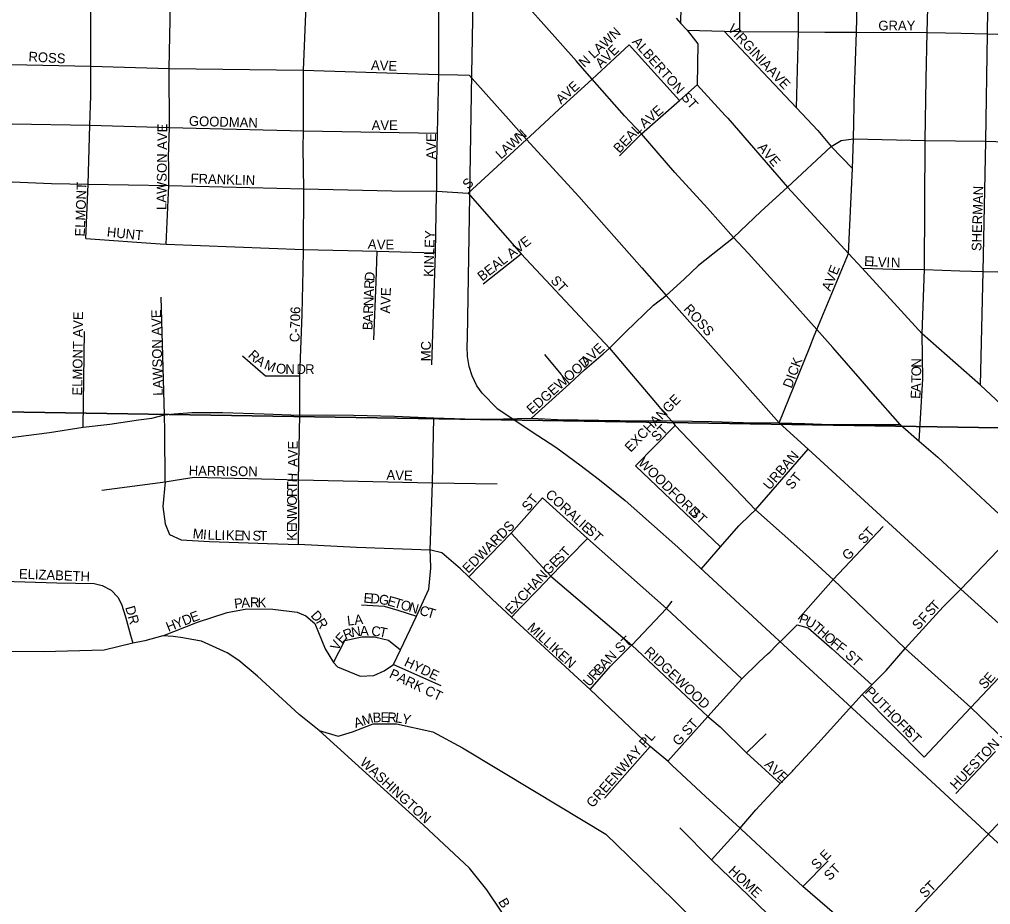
# Model space of a CAD drawing. Extents: x 1310247 to 1552180, y 377264 to 706493.
# Drawn here: x 1378076 to 1383052, y 516741 to 521275 of the extents above; entities that cross this region are included whole.
import ezdxf

# ---------------------------------------------------------------- set-up
doc = ezdxf.new("R2010")
doc.units = 0
for name, color, linetype in [('GM_X_City_Street', 7, 'Continuous'), ('GM_X_City_Street_Text', 7, 'Continuous'), ('GM_X_Rail_Line', 7, 'Continuous'), ('GM_X_Section', 7, 'Continuous'), ('GM_X_State_Route', 7, 'Continuous')]:
    doc.layers.add(name, color=color, linetype=linetype)

msp = doc.modelspace()

# ---------------------------------------------------------------- linework, layer by layer
at = {"layer": 'GM_X_City_Street'}
for points in [[(1382323, 520076.8), (1382344.1, 520511.3), (1382350.1, 520663.1), (1382353.7, 520916.2), (1382364.4, 521209.2), (1382377.8, 521783.7), (1382357.4, 521951.3), (1382317.9, 522263.5), (1382275.5, 522443.7), (1382166.8, 522909.4), (1382146.1, 523004.8)], [(1381767.6, 521213.2), (1381768.2, 521422), (1381774, 521561.1), (1381767, 521794.7), (1381737, 522141.9), (1381685.8, 522367), (1381627, 522593.4), (1381593.7, 522729), (1381583.3, 522828.2), (1381615.8, 522928.6)], [(1382057.4, 520822.4), (1382067, 521211.9), (1382067.3, 521447.9), (1382068.9, 521609.7), (1382065.9, 521785.4), (1382018.4, 522204.5), (1381957, 522503.9), (1381909.6, 522704.7), (1381867.7, 522836.6)], [(1381464.5, 521254.1), (1381472.2, 521608.4), (1381469.6, 521801.6), (1381438.9, 522070.2), (1381391.6, 522296.6), (1381291.8, 522708.5)], [(1382686.2, 519115.5), (1382703.8, 519433.5), (1382701.5, 519665), (1382712.8, 519994.3), (1382716.6, 520654.5), (1382721.7, 520968.8), (1382727.4, 521207.4), (1382736.4, 521589.3), (1382740.2, 521750.7), (1382721.9, 521869.4), (1382701.5, 521933.3), (1382589.7, 522419.8), (1382574.1, 522473)], [(1378441.6, 520892.6), (1378442.2, 521035.3), (1378442.4, 521367.8), (1378447.6, 521703.2), (1378448.9, 521867.6)], [(1380213.7, 520381.1), (1380214, 520395.3), (1380214.9, 520542), (1380218.9, 520692.3), (1380224.4, 520992.1), (1380224.4, 521326.2), (1380222.3, 521642.1), (1380228, 521846.3), (1380228.5, 521858.3)], [(1383000.6, 519401.5), (1383013.6, 519984.6), (1383027.4, 520651.2), (1383035.6, 521201.6), (1383041.2, 521577.8), (1383045.8, 521882.7), (1383045.9, 521887.5)], [(1378840.9, 520525.8), (1378840.6, 520569.5), (1378844.2, 520721.5), (1378843.8, 521024.2), (1378850.4, 521357.2), (1378859.3, 521688.7)], [(1379513.3, 519247.5), (1379512.7, 519449.6), (1379524.2, 519765.1), (1379529.5, 519990.9), (1379532.2, 520096.7), (1379533.1, 520406.9), (1379529.5, 520615.8), (1379532.1, 520703.9), (1379530.9, 521014.4), (1379545.2, 521346.1), (1379543.5, 521673.8), (1379622.4, 521671.2)], [(1381441.6, 521280.7), (1381464.5, 521254.1), (1381497.4, 521220.5), (1381551.5, 521150.5), (1381548.9, 520940.1), (1381692.4, 520783.1)], [(1381497.4, 521220.5), (1381687.1, 521214.4), (1381767.6, 521213.2), (1382067, 521211.9), (1382201.9, 521210), (1382364.4, 521209.2), (1382727.4, 521207.4), (1382821.5, 521206)], [(1381687.1, 521214.4), (1382057.4, 520822.4), (1382167.2, 520706.6), (1382234.2, 520624.9), (1382344.1, 520511.3)], [(1382821.5, 521206), (1382900.4, 521204.9), (1383035.6, 521201.6), (1383194.6, 521195.3), (1383341.7, 521190.1), (1383633.7, 521181.2), (1383932.9, 521178), (1384266.9, 521170.5), (1384618.3, 521162), (1384957.5, 521152.3), (1385032.4, 521158.8), (1385115.7, 521182.3), (1385173.4, 521201.5), (1385239.7, 521207.9), (1385293.1, 521204.7), (1385577.3, 521197.2)], [(1381010, 520969.7), (1381200.6, 521145.5)], [(1381200.6, 521145.5), (1381458.7, 520859.5)], [(1378031.9, 521044.6), (1378442.2, 521035.3), (1378843.8, 521024.2), (1379530.9, 521014.4), (1380224.4, 520992.1), (1380321.8, 520991), (1380380.4, 520989.9), (1380582.6, 520763.7), (1380673.6, 520660.1), (1380942, 520367.8), (1381264.7, 520003.3), (1381389.1, 519861.1)], [(1380692.4, 520677.4), (1380839.8, 520813.1), (1381010, 520969.7)], [(1381151.1, 520576.1), (1381262.7, 520688.7), (1381458.7, 520859.5), (1381548.9, 520940.1)], [(1378417.2, 520152.7), (1378428.2, 520430.9), (1378437.4, 520733.9), (1378441.5, 520884.2), (1378441.6, 520892.6)], [(1381692.4, 520783.1), (1381705, 520769.3), (1382011.3, 520416.6)], [(1378039.8, 520740.2), (1378437.4, 520733.9), (1378844.2, 520721.5), (1379532.1, 520703.9), (1380218.9, 520692.3)], [(1380374.8, 520385), (1380673.6, 520660.1), (1380692.4, 520677.4)], [(1381734, 520158), (1381875.3, 520290.4), (1382011.3, 520416.6), (1382234.2, 520624.9), (1382285.7, 520655.7), (1382350.1, 520663.1), (1382716.6, 520654.5)], [(1382716.6, 520654.5), (1383027.4, 520651.2), (1383332.3, 520640.6), (1383646.6, 520635.2), (1383773.7, 520625.6), (1383923.6, 520622.4), (1384092.1, 520617), (1384249.2, 520612.8)], [(1378827.3, 520123.3), (1378841.5, 520424.6), (1378840.9, 520525.8)], [(1378038.9, 520443.3), (1378239.8, 520434.4), (1378428.2, 520430.9), (1378841.5, 520424.6), (1379533.1, 520406.9), (1379984.6, 520397.1), (1380214, 520395.3), (1380374.8, 520385), (1380646, 520074.4), (1381098.9, 519590.5), (1381353.7, 519290.8), (1381359.6, 519283.9)], [(1382323, 520076.8), (1382011.3, 520416.6)], [(1380189, 519506), (1380208.7, 520079.8), (1380213.7, 520381.1)], [(1378417.2, 520152.7), (1378796.6, 520125.5)], [(1381555.9, 520016.1), (1381734, 520158)], [(1378796.6, 520125.5), (1378827.3, 520123.3), (1379532.2, 520096.7), (1379909.1, 520088.7), (1380208.7, 520079.8)], [(1379891.3, 519634.4), (1379904.7, 519930.4), (1379909.1, 520088.7)], [(1380451.3, 519920.6), (1380646, 520074.4)], [(1382161.7, 519686.7), (1382323, 520076.8)], [(1382701.5, 519665), (1382393.3, 520000.1), (1382323, 520076.8)], [(1381066.7, 519562.8), (1381098.9, 519590.5), (1381183.1, 519674.6), (1381325.6, 519812.2), (1381389.1, 519861.1), (1381481.1, 519943.8), (1381554.9, 520015.3), (1381555.9, 520016.1)], [(1382393.3, 520000.1), (1382553, 519996.1), (1382712.8, 519994.3), (1382893.9, 519987.4), (1383013.6, 519984.6), (1383314.6, 519976.8), (1383617.2, 519974.6), (1383912.8, 519970.6), (1384041.3, 519967.8), (1384245.5, 519963.9), (1384598.6, 519958.3), (1384944.6, 519946.5), (1385282.6, 519950)], [(1378819, 519249.4), (1378802.2, 519853.2)], [(1381389.1, 519861.1), (1381969.3, 519208)], [(1382060.1, 516033.9), (1382104.8, 516087.7), (1382315, 516321.7), (1382476.1, 516500), (1383317.1, 517397.1), (1383393, 517472.9), (1383606.1, 517698.8), (1383843.4, 517960.5), (1383892.2, 518012.4), (1384168.5, 518323.6), (1384445.5, 518623.4), (1384723.7, 518917.2), (1384754.5, 518954.7), (1384802.6, 519010.1), (1384870.3, 519081.1), (1384934.9, 519151), (1384963.2, 519241.2), (1384975.5, 519304.9), (1385003.5, 519439.2), (1385040.1, 519628), (1385030.1, 519668.9), (1385010.2, 519743.5), (1384968.2, 519815.7), (1384966.2, 519820.9)], [(1378402.4, 519186.9), (1378410.1, 519677)], [(1381969.3, 519208), (1382125.2, 519597.1), (1382148.2, 519654.1), (1382161.7, 519686.7)], [(1384751.5, 517766.8), (1384470.2, 518043.9), (1384168.5, 518323.6), (1383963.8, 518511), (1383798.2, 518663.8), (1383682.7, 518766.6), (1383464, 518968.7), (1383374.4, 519053.2), (1383261.4, 519157), (1383000.6, 519401.5), (1382701.5, 519665)], [(1379219.2, 519551.8), (1379337.5, 519449.6), (1379512.7, 519449.6)], [(1380699.3, 519231.8), (1380893.6, 519408.3), (1380971.5, 519481), (1381066.7, 519562.8)], [(1380767.1, 519558.5), (1380850.5, 519457.9), (1380893.6, 519408.3)], [(1381359.6, 519283.9), (1381416.3, 519219), (1381435, 519195.1), (1381847.8, 518763.2), (1382104.7, 518534.3), (1382228.5, 518422.2)], [(1378823.4, 518906.8), (1378821.6, 519164.8), (1378819, 519249.4)], [(1379506.7, 518603.8), (1379508.4, 518710.5), (1379506.2, 518916), (1379513.3, 519247.5)], [(1380182.3, 518520.8), (1380181.1, 518557.3), (1380191.9, 518901), (1380199, 519234.4)], [(1381969.3, 519208), (1382117.2, 519074.1), (1382899.1, 518356.7), (1383235.2, 518052.6), (1383413.6, 517887.1), (1383606.1, 517698.8), (1383885.3, 517456), (1384202.2, 517170.1), (1384268.7, 517164.4), (1384309.3, 517168.7), (1384315.3, 517171)], [(1381232.3, 518987.6), (1381435, 519195.1)], [(1381820.3, 518737.2), (1381847.8, 518763.2), (1382117.2, 519074.1)], [(1381232.3, 518987.6), (1381667.2, 518573)], [(1378499.2, 518863.8), (1378823.4, 518906.8), (1378874.3, 518914.9)], [(1378823.4, 518906.8), (1378810.6, 518780), (1378822.1, 518692.2), (1378845.2, 518637.3), (1378905, 518609.4), (1379049.6, 518600.7), (1379346.5, 518590.1), (1379506.5, 518585.2)], [(1378874.3, 518914.9), (1378970.6, 518930.3), (1379384.1, 518920.7), (1379506.2, 518916), (1380191.9, 518901), (1380523.5, 518896.8)], [(1380378, 518419.3), (1380595.9, 518644.2), (1380755.6, 518824)], [(1380755.6, 518824), (1380986.1, 518616.4), (1381390.9, 518257.3), (1381777, 517897.7)], [(1381568.8, 518459.7), (1381667.2, 518573), (1381761.4, 518681.3), (1381820.3, 518737.2)], [(1382066.3, 518203.1), (1382245.7, 518406.7), (1382501, 518676.9)], [(1382810.4, 518267.3), (1382899.1, 518356.7), (1383164.6, 518633.9), (1383187.5, 518659.6)], [(1380595.9, 518644.2), (1380799.3, 518422.6), (1381214, 518070.6), (1381603.4, 517704.1), (1381613.5, 517695.6)], [(1380731.8, 518352.8), (1380799.3, 518422.6), (1380968.3, 518597.1), (1380986.1, 518616.4)], [(1380184.7, 518556.4), (1380181.1, 518557.3), (1379803.3, 518569.8), (1379506.5, 518585.2), (1379506.7, 518603.8)], [(1381420.7, 517454), (1381397.5, 517475.5), (1381307.9, 517551.5), (1380999.5, 517842.9), (1380596.7, 518213.3), (1380498.1, 518305.7), (1380378, 518419.3), (1380335.4, 518460.9), (1380239.9, 518542.9), (1380184.7, 518556.4)], [(1378810.4, 518117.4), (1378988.8, 518187.9), (1379139.9, 518237.7), (1379241.1, 518256.5), (1379373.8, 518254.6), (1379498.6, 518238.9), (1379542.8, 518220.2), (1379588.9, 518180.4), (1379642.9, 518051.9), (1379684.7, 517981.3), (1379705.5, 517958.7), (1379822.3, 517910.6), (1379892.5, 517913.7), (1379945.6, 517938.7), (1379993.3, 517970.9), (1380028.4, 518045.8), (1380110.8, 518218), (1380174.4, 518356.8), (1380184.1, 518464.8), (1380182.3, 518520.8)], [(1377482.2, 518421.8), (1377736.3, 518412.8), (1377937.6, 518400), (1378267, 518388.8), (1378458.9, 518385.8), (1378500.1, 518376.1), (1378546.6, 518352.1), (1378579.6, 518315.3), (1378598.3, 518279.4), (1378619.3, 518214.2), (1378644.8, 518121.2), (1378657.5, 518080)], [(1382228.5, 518422.2), (1382245.7, 518406.7), (1382614.3, 518052.3), (1382950.7, 517750), (1383127.5, 517579.2), (1383317.1, 517397.1), (1383595.4, 517153.9), (1383910.9, 516854.2), (1384062, 516718.5)], [(1380664.2, 518283.1), (1380717.2, 518337.7), (1380731.8, 518352.8)], [(1382712, 517495.9), (1382950.7, 517750), (1383235.2, 518052.6), (1383519.5, 518353.3)], [(1379828.4, 518275.9), (1379944, 518269.1), (1380014.4, 518249.8), (1380110.8, 518218)], [(1380596.7, 518213.3), (1380645.4, 518263.7), (1380664.2, 518283.1)], [(1381212.6, 518069.2), (1381214, 518070.6), (1381390.9, 518257.3), (1381421, 518295.9)], [(1382490.5, 517914.7), (1382516.1, 517940.7), (1382614.3, 518052.3), (1382789.3, 518246), (1382810.4, 518267.3)], [(1381990.5, 518104.1), (1382060.9, 518173.7)], [(1382060.9, 518173.7), (1382118, 518159.4), (1382240.3, 518050.5), (1382443.9, 517867.5)], [(1380604.9, 516448.8), (1380604.9, 516452.3), (1380605.1, 516494), (1380593, 516570.6), (1380548.2, 516702), (1380471.4, 516817.2), (1380382.4, 516927.3), (1380145.9, 517147.7), (1379611.3, 517632.8), (1379509.2, 517714.6), (1379296.2, 517910.5), (1379201, 517990.8), (1379140.3, 518030.5), (1379009.1, 518089.7), (1378959.6, 518099.5), (1378913.9, 518107.7), (1378863.7, 518113.7), (1378810.4, 518117.4), (1378718.2, 518092.7), (1378657.5, 518080), (1378509.8, 518044), (1378198, 518035.7), (1378002.9, 518038)], [(1379684.7, 517981.3), (1379743.1, 518093.7), (1379831.2, 518113.3), (1379895.6, 518112.9), (1379966.6, 518096.1), (1380028.4, 518045.8)], [(1380999.5, 517842.9), (1381105, 517962.6), (1381212.6, 518069.2)], [(1381920.1, 518034.5), (1381955.3, 518069.3)], [(1381955.3, 518069.3), (1381990.5, 518104.1)], [(1381397.5, 517475.5), (1381603.4, 517704.1), (1381777, 517897.7), (1381864.5, 517982.7), (1381911.8, 518026.4), (1381920.1, 518034.5)], [(1379993.3, 517970.9), (1380235.1, 517862.6)], [(1382165.9, 517566.6), (1382393, 517817.5), (1382443.9, 517867.5), (1382490.5, 517914.7)], [(1382393, 517817.5), (1382712, 517495.9)], [(1379611.3, 517632.8), (1379710, 517603.4), (1379782.2, 517625.5), (1379888.3, 517667.5), (1380007.2, 517667.5), (1380194.8, 517625.2), (1380345.4, 517543.3), (1380715.2, 517321.4), (1381079.8, 517102.1), (1381425.8, 516766.7), (1382074.8, 516114.3), (1382104.8, 516087.7)], [(1381613.5, 517695.6), (1381665.9, 517651.5), (1381801.6, 517517.6), (1381973.4, 517361.4)], [(1381801.6, 517517.6), (1381902.5, 517614.9)], [(1382040.1, 517429.3), (1382165.9, 517566.6)], [(1381307.9, 517551.5), (1381073.3, 517286.8)], [(1382873, 517310.5), (1383072.9, 517522.1), (1383076.6, 517526)], [(1381775.5, 517126.4), (1381768.6, 517132.9), (1381591.8, 517295.3), (1381420.7, 517454)], [(1381788, 517155.4), (1381848.9, 517226.1), (1381973.4, 517361.4), (1382036.3, 517425.2), (1382040.1, 517429.3)], [(1381459.2, 517133.6), (1381622.1, 516970.7), (1382052.9, 516556.2), (1382216.7, 516408.4), (1382315, 516321.7)], [(1381622.1, 516970.7), (1381768.6, 517132.9), (1381788, 517155.4)], [(1383058.3, 515946.3), (1382882.1, 516108.7), (1382771.3, 516218.3), (1382476.1, 516500), (1382089, 516833.2), (1381775.5, 517126.4)], [(1382089, 516833.2), (1382219.9, 516965.4)]]:
    msp.add_lwpolyline(points, dxfattribs=at)
at = {"layer": 'GM_X_Rail_Line'}
for points in [[(1380523.1, 519281.4), (1380446.4, 519360.6), (1380420.1, 519398.9), (1380396.1, 519449.8), (1380380.6, 519497.7), (1380372.2, 519549.2), (1380369.8, 519600.1), (1380371.4, 519642.5), (1380394, 520994.3), (1380409.3, 521835.5)], [(1380523.1, 519281.4), (1380732.1, 519144.4), (1380824.3, 519084.5), (1380947.7, 518994.1), (1381048.3, 518916.2), (1381178.9, 518810.2), (1381449.6, 518571.8), (1381946.7, 518111.9), (1382452.1, 517647.1), (1383636.1, 516551.2)]]:
    msp.add_lwpolyline(points, dxfattribs=at)
at = {"layer": 'GM_X_Section'}
for points in [[(1378082.1, 524540.1), (1383388.5, 524456.9), (1383309.9, 519180.3), (1377993.5, 519265.8), (1378074, 524276.3)], [(1383309.9, 519180.3), (1383231.1, 515645.8), (1382846.4, 513604.5), (1377881.8, 513677.9), (1377885.2, 513737.8), (1377986.5, 518961.9), (1377993.5, 519265.8)]]:
    msp.add_lwpolyline(points, close=True, dxfattribs=at)
at = {"layer": 'GM_X_State_Route'}
for points in [[(1380936.3, 521053.4), (1380929.5, 521061.1), (1380763.3, 521248.7), (1380688.6, 521330.4), (1380541.1, 521498.4), (1380493, 521554.1)], [(1382449.8, 519358.1), (1382383.2, 519433.5), (1382243.2, 519595.1), (1382161.7, 519686.7), (1382006, 519861.1), (1381810.4, 520078), (1381734, 520158), (1381600.6, 520308.2), (1381434.9, 520490.9), (1381262.7, 520688.7), (1381176.6, 520781.1), (1381010, 520969.7), (1380936.3, 521053.4)], [(1382589.3, 519200.1), (1382449.8, 519358.1)], [(1377940.7, 519122.7), (1377950.4, 519123.5), (1378230.6, 519159.6), (1378402.4, 519186.9), (1378538.9, 519201.8), (1378686.8, 519223.9), (1378754.7, 519232.7), (1378819, 519249.4), (1378868.3, 519254.7), (1378959, 519261.7), (1379116.7, 519261.7), (1379329.8, 519255.6), (1379513.3, 519247.5), (1379648.6, 519249.4), (1379787.8, 519247.6), (1379998.3, 519243.2), (1380199, 519234.4), (1380358.5, 519230), (1380478.2, 519227.4), (1380556, 519229.1)], [(1380556, 519229.1), (1380556.6, 519229.1), (1380699.3, 519231.8), (1380832.3, 519225.6), (1380938.8, 519224.7), (1381152.9, 519221.2), (1381416.3, 519219), (1381524.7, 519216.6), (1381622.3, 519215), (1381783.5, 519210.6), (1381969.3, 519208), (1382100.5, 519204.5), (1382228.2, 519200.1), (1382589.3, 519200.1)], [(1382589.3, 519200.1), (1382686.2, 519115.5), (1382782, 519032.9), (1382950.7, 518876.3), (1383075.1, 518759.9), (1383187.5, 518659.6), (1383308, 518547.1), (1383443.2, 518428), (1383519.5, 518353.3), (1383535.7, 518338.8)]]:
    msp.add_lwpolyline(points, dxfattribs=at)

# ---------------------------------------------------------------- texts
at = {"layer": 'GM_X_City_Street_Text'}
for s, rotation, p in [('VIRGINIA', 313.0704, (1381700.5, 521224.5)), ('GRAY', 0, (1382476.8, 521218.7)), ('N LAWN', 42.7672, (1380970.2, 521026.1)), ('AVE', 43.6036, (1381055.3, 521022.5)), ('ALBERTON ST', 311.5312, (1381212.3, 521158.3)), ('ROSS', 356.7251, (1378121.4, 521060.3)), ('AVE', 358.0261, (1379876.7, 521016.3)), ('AVE', 313.6036, (1381902.8, 521009)), ('AVE', 42.2697, (1380851.3, 520837.8)), ('AVE', 40.8117, (1381278.3, 520714.8)), ('GOODMAN', 358.4315, (1378943.9, 520730.3)), ('AVE', 0, (1379880.8, 520708.3)), ('LAWSON AVE', 89.3632, (1378828.6, 520298.7)), ('N', 42.2869, (1380644.2, 520648)), ('BEAL', 46.1707, (1381150, 520586.6)), ('AVE', 90, (1380210.2, 520558.1)), ('W', 42.2898, (1380601.9, 520609.5)), ('L', 42.2847, (1380543.3, 520556.2)), ('A', 42.2764, (1380569.4, 520579.9)), ('AVE', 310.8146, (1381854.7, 520617)), ('FRANKLIN', 358.3643, (1378952.7, 520435.5)), ('S', 45.0091, (1380375.8, 520401.9)), ('ELMONT', 88.0242, (1378410.6, 520162.4)), ('SHERMAN', 88.3146, (1383004.2, 520087.5)), ('HUNT', 354.1471, (1378522.2, 520162.6)), ('A', 355.5368, (1379859.8, 520101)), ('KINLEY', 88.1507, (1380197, 519955.6)), ('BEAL AVE', 37.8744, (1380447, 519931.9)), ('V', 359.0244, (1379907, 520097.5)), ('E', 359.9956, (1379951.9, 520096.7)), ('E', 356.6648, (1382402.6, 520013.1)), ('L', 356.6376, (1382437.7, 520011)), ('V', 356.6519, (1382472.9, 520008.9)), ('I', 356.8922, (1382517, 520006.4)), ('N', 358.9784, (1382540.9, 520005.1)), ('AVE', 67.8345, (1382230.5, 519879.6)), ('D', 85.6139, (1379894, 519932.9)), ('ST', 312.5072, (1380794.2, 519935.2)), ('R', 87.3522, (1379892.2, 519893.8)), ('N', 87.9549, (1379889.1, 519806)), ('A', 87.9452, (1379890.6, 519849.9)), ('AVE', 88.0261, (1379975, 519767.8)), ('C-706', 88.3612, (1379510.6, 519621.1)), ('R', 87.9355, (1379887.6, 519766.4)), ('ROSS', 311.4981, (1381476.3, 519789.9)), ('ELMONT AVE', 89.3625, (1378397.4, 519348.2)), ('LAWSON AVE', 91.2584, (1378811, 519347.9)), ('A', 87.9549, (1379886, 519722.4)), ('B', 87.9355, (1379884.6, 519682.8)), ('MC', 90, (1380183.8, 519524.1)), ('AVE', 42.1335, (1380978.9, 519495.9)), ('R', 317.3823, (1379243.9, 519550.1)), ('A', 324.4852, (1379278.3, 519519)), ('M', 338.6911, (1379326, 519487)), ('O', 352.897, (1379388.3, 519464.5)), ('N', 0, (1379438.7, 519458.6)), ('D', 0, (1379495.9, 519458.6)), ('R', 0, (1379539.9, 519458.6)), ('EDGEWOOD', 41.4542, (1380701.8, 519249.5)), ('DICK', 69.4432, (1382032.4, 519382.2)), ('N', 89.9928, (1382696.2, 519491.5)), ('T', 88.6132, (1382695.2, 519411)), ('O', 89.8745, (1382696.1, 519447.4)), ('A', 87.5403, (1382693.3, 519366)), ('EXCHANGE', 46.0594, (1381207.9, 519055)), ('E', 87.5401, (1382691.8, 519330.9)), ('ST', 44.995, (1381342.4, 519109.6)), ('AVE', 90, (1379501.8, 518982.9)), ('URBAN', 49.144, (1381919.7, 518861.4)), ('WOODFORD', 316.0046, (1381242.6, 518998.4)), ('HARRISON', 359.1944, (1378943.4, 518939.5)), ('AVE', 358.0261, (1379955.9, 518917.5)), ('ST', 50.1962, (1382034.1, 518863.4)), ('T', 89.7814, (1379497.5, 518868.4)), ('H', 85.7555, (1379497.6, 518902.7)), ('R', 89.9703, (1379497.5, 518828.8)), ('CORALIE', 317.7261, (1380767.1, 518835.8)), ('O', 89.9703, (1379497.5, 518784.8)), ('ST', 50.1962, (1380683.2, 518751.3)), ('W', 89.9742, (1379497.5, 518727.6)), ('ST', 317.4834, (1381506.4, 518743.4)), ('N', 89.9703, (1379497.4, 518683.7)), ('M', 354.3809, (1378962.2, 518618.2)), ('I', 354.7702, (1379015.1, 518613)), ('L', 357.296, (1379039.4, 518610.9)), ('L', 359.0528, (1379076.2, 518609.1)), ('I', 359.1498, (1379111.5, 518608.5)), ('K', 359.1475, (1379133.5, 518608.2)), ('E', 359.1257, (1379177.5, 518607.6)), ('N', 359.137, (1379212.7, 518607)), ('S', 359.1344, (1379269.9, 518606.2)), ('T', 359.1257, (1379305.1, 518605.7)), ('E', 89.9727, (1379497.4, 518648.5)), ('EDWARDS', 45, (1380375.8, 518435.1)), ('ST', 317.4834, (1380974, 518651)), ('ST', 47.4879, (1382403.9, 518584.4)), ('K', 89.9781, (1379497.4, 518604.5)), ('ST', 47.4838, (1380846.3, 518483.2)), ('G', 45, (1382320.6, 518501.1)), ('EXCHANGE', 46.5773, (1380595.5, 518223.6)), ('ELIZABETH', 357.7407, (1378072.8, 518410.8)), ('P', 6.9844, (1379179.7, 518256.7)), ('A', 4.5513, (1379214.1, 518261)), ('R', 359.4414, (1379256.8, 518264.4)), ('K', 358.2729, (1379296.1, 518264)), ('E', 355.0764, (1379837.6, 518288.2)), ('D', 355.0881, (1379872.6, 518285.2)), ('G', 351.0012, (1379915.5, 518281.6)), ('E', 344.2573, (1379957.5, 518275)), ('T', 343.548, (1379991.2, 518265.5)), ('DR', 285.5235, (1378617.7, 518263.6)), ('O', 343.5464, (1380025, 518255.5)), ('N', 343.5352, (1380067.2, 518243.1)), ('C', 343.5503, (1380122, 518226.9)), ('T', 343.5554, (1380160, 518215.7)), ('S', 47.3351, (1382746.7, 518215.6)), ('T', 46.3232, (1382770.4, 518241.3)), ('Y', 21.4337, (1378880.1, 518153.5)), ('D', 21.4516, (1378921.1, 518169.6)), ('E', 20.66, (1378961.9, 518185.6)), ('D', 312.2017, (1379565.4, 518219.5)), ('R', 300.5099, (1379593.3, 518189.1)), ('LA', 6.3035, (1379757.7, 518169.5)), ('P', 340.904, (1382066.1, 518186.7)), ('U', 331.1715, (1382097.3, 518176.1)), ('F', 47.3174, (1382713.9, 518180)), ('H', 21.4565, (1378839.2, 518137.4)), ('N', 9.0419, (1379780.1, 518110.3)), ('A', 2.0548, (1379822, 518117.1)), ('C', 355.0155, (1379877.5, 518118.3)), ('T', 348.1676, (1379915.4, 518115.1)), ('MILLIKEN', 317.4364, (1380674.8, 518153.8)), ('T', 319.0017, (1382133.5, 518156.4)), ('H', 318.3011, (1382160, 518133.5)), ('S', 47.3284, (1382681.1, 518144.4)), ('E', 48.2564, (1379727.5, 518074.2)), ('R', 20.9085, (1379745.8, 518096.9)), ('ST', 42.5067, (1381154.9, 518026.2)), ('O', 318.3011, (1382192.8, 518104.2)), ('F', 320.4243, (1382227.2, 518073.6)), ('V', 61.2744, (1379708.1, 518038)), ('RIDGEWOOD', 316.8768, (1381273.3, 518030.5)), ('F', 323.5431, (1382256.7, 518049.3)), ('HYDE', 334.7203, (1380043.2, 517966.2)), ('N', 45.2009, (1381106.8, 517977.9)), ('ST', 317.4933, (1382302.8, 518013)), ('B', 48.4645, (1381051.2, 517916.5)), ('A', 47.2881, (1381077.2, 517945.9)), ('PARK CT', 334.7487, (1379966.9, 517906)), ('U', 48.4645, (1380995.7, 517853.9)), ('R', 48.4645, (1381024.9, 517886.8)), ('E', 49.4006, (1383050.5, 517871.4)), ('S', 44.9818, (1383020.2, 517841.1)), ('PUTHOFF', 314.3566, (1382404.4, 517827.9)), ('M', 17.8071, (1379840.3, 517658.1)), ('B', 3.1589, (1379887.2, 517673.7)), ('E', 359.3989, (1379925.9, 517675.8)), ('R', 358.9314, (1379961, 517675.5)), ('L', 352.5209, (1379999.1, 517674.8)), ('Y', 348.9151, (1380033.2, 517670.4)), ('A', 17.8612, (1379798.4, 517644.6)), ('G ST', 47.7248, (1381453.5, 517550.4)), ('GREENWAY PL', 48.7034, (1381013.3, 517233.5)), ('ST', 315.005, (1382606.7, 517621.1)), ('HUESTON', 46.2435, (1382874.8, 517326.2)), ('WASHINGTON', 317.6028, (1379816.8, 517463)), ('AVE', 316.3964, (1381889.3, 517454.1)), ('S E', 45, (1382162.2, 516917.1)), ('HOME', 316.9739, (1381704.4, 516908.5)), ('ST', 45.005, (1382227.4, 516860.7)), ('ST', 44.995, (1382716.6, 516771.9)), ('B', 300.489, (1380527.3, 516756.2))]:
    msp.add_text(s, height=50, rotation=rotation, dxfattribs=at).set_placement(p)

doc.saveas('drawing.dxf')
